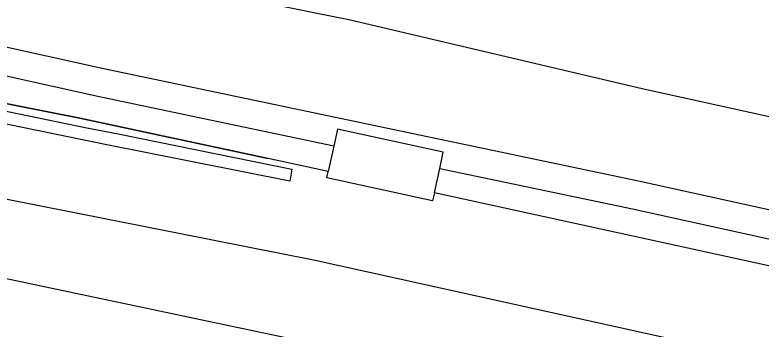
# Model space of a CAD drawing. Extents: x 162990 to 165007, y 383433 to 384336.
# Drawn here: x 163547.52 to 163585.79, y 383919.55 to 383935.66 of the extents above; entities that cross this region are included whole.
import ezdxf

# ---------------------------------------------------------------- set-up
doc = ezdxf.new("R2010")
doc.units = 0
for name, color, linetype in [('IMGEO_Geluidsscherm', 7, 'Continuous'), ('IMGEO_Grasland_overig', 7, 'Continuous'), ('IMGEO_Hek', 7, 'Continuous'), ('IMGEO_Spoor', 7, 'Continuous'), ('IMGEO_Spoorbaan_halfverhard', 7, 'Continuous')]:
    doc.layers.add(name, color=color, linetype=linetype)

msp = doc.modelspace()

# ---------------------------------------------------------------- linework, layer by layer
at = {"layer": 'IMGEO_Geluidsscherm'}
for points in [[(163451.599, 383948.922), (163461.522, 383947.692), (163464.055, 383947.252), (163466.393, 383946.849), (163471.259, 383945.678), (163474.982, 383944.817), (163486.971, 383942.633), (163496.824, 383940.82), (163511.551, 383938.042), (163516.478, 383937.369), (163521.455, 383936.649), (163526.341, 383935.711), (163536.074, 383933.298), (163545.826, 383931.352), (163550.846, 383930.357), (163560.512, 383928.297)], [(163555.79, 383937.222), (163564.646, 383935.431), (163579.692, 383931.881), (163589.465, 383929.727), (163599.072, 383927.517), (163605.168, 383926.118), (163613.02, 383923.823), (163634.587, 383917.404), (163655.721, 383911.082), (163672.29, 383906.041), (163680.003, 383903.652), (163680.457, 383903.531)]]:
    msp.add_lwpolyline(points, dxfattribs=at)
at = {"layer": 'IMGEO_Grasland_overig'}
for points in [[(163443.216, 383956.832), (163466.917, 383952.997), (163487.883, 383949.526), (163505.529, 383947.116), (163506.203, 383946.946), (163536.04, 383941.212), (163554.665, 383937.466), (163555.79, 383937.222), (163564.646, 383935.431), (163579.692, 383931.881), (163589.465, 383929.727), (163599.072, 383927.517), (163605.168, 383926.118), (163613.02, 383923.823), (163634.587, 383917.404), (163655.721, 383911.082), (163672.29, 383906.041), (163680.003, 383903.652)], [(163563.874, 383928.929), (163551.683, 383931.492), (163540.076, 383934.066), (163528.517, 383936.961), (163516.51, 383939.143), (163503.056, 383941.239), (163481.673, 383945.197), (163460.389, 383949.928), (163447.147, 383951.825), (163441.967, 383952.683)], [(163622.617, 383916.804), (163605.433, 383921.076), (163599.814, 383922.344), (163599.628, 383922.854), (163598.941, 383924.094), (163597.689, 383925.023), (163595.853, 383925.477), (163593.798, 383925.758), (163592.628, 383924.943), (163592.233, 383924.338), (163579.508, 383927.127), (163551.99, 383932.912), (163540.41, 383935.479)], [(163569.312, 383927.786), (163569.493, 383928.614), (163564.066, 383929.805), (163563.874, 383928.929)], [(163563.874, 383928.929), (163563.587, 383927.623)], [(163569.036, 383926.529), (163569.312, 383927.786)], [(163569.312, 383927.786), (163579.204, 383925.707), (163592.552, 383922.776), (163593.084, 383922.969), (163593.689, 383923.912), (163594.163, 383924.242), (163595.58, 383924.048), (163597.058, 383923.683), (163597.824, 383923.115), (163598.078, 383922.656), (163597.991, 383922.317), (163598.005, 383921.824), (163598.469, 383921.362), (163599.348, 383920.961), (163605.098, 383919.663), (163622.278, 383915.391)]]:
    msp.add_lwpolyline(points, dxfattribs=at)
at = {"layer": 'IMGEO_Hek'}
msp.add_lwpolyline([(163568.947, 383926.122), (163563.519, 383927.312)], dxfattribs=at)
at = {"layer": 'IMGEO_Spoor'}
for points in [[(163406.788, 383951.295), (163449.804, 383944.242), (163475.562, 383939.774), (163497.39, 383935.84), (163520.359, 383931.509), (163562.927, 383923.076), (163586.847, 383917.802), (163610.781, 383912.411), (163632.725, 383907.213), (163666.504, 383898.782), (163711.098, 383886.583), (163738.85, 383878.416)], [(163406.172, 383947.444), (163426.36, 383944.176), (163454.357, 383939.429), (163487.109, 383933.636), (163516.741, 383928.152), (163540.189, 383923.599), (163567.806, 383917.76), (163594.146, 383912.088), (163621.774, 383905.8), (163652.078, 383898.412), (163680.538, 383891), (163718.441, 383880.353), (163738.829, 383874.363)]]:
    msp.add_lwpolyline(points, dxfattribs=at)
at = {"layer": 'IMGEO_Spoorbaan_halfverhard'}
for points in [[(163563.587, 383927.623), (163560.512, 383928.297), (163550.846, 383930.357), (163545.826, 383931.352), (163536.074, 383933.298), (163526.341, 383935.711), (163521.455, 383936.649), (163516.478, 383937.369), (163511.551, 383938.042), (163496.824, 383940.82), (163486.971, 383942.633), (163474.982, 383944.817), (163471.259, 383945.678), (163466.393, 383946.849), (163464.055, 383947.252), (163461.522, 383947.692), (163451.599, 383948.922), (163436.813, 383951.377), (163426.917, 383953.015), (163422.007, 383953.847), (163417.037, 383954.611), (163412.14, 383955.683), (163409.272, 383956.304)], [(163543.581, 383931.448), (163551.209, 383929.875), (163552.901, 383929.537), (163561.722, 383927.753), (163561.62, 383927.127), (163552.157, 383929.021), (163538.912, 383931.728)], [(163569.036, 383926.529), (163568.947, 383926.122), (163563.519, 383927.312), (163563.587, 383927.623)], [(163679.08, 383900.453), (163670.387, 383902.701), (163634.665, 383911.508), (163602.361, 383919.022), (163596.824, 383920.182), (163597.332, 383922.493), (163594.114, 383923.205), (163593.547, 383921.194), (163569.036, 383926.529)]]:
    msp.add_lwpolyline(points, dxfattribs=at)

doc.saveas('drawing.dxf')
